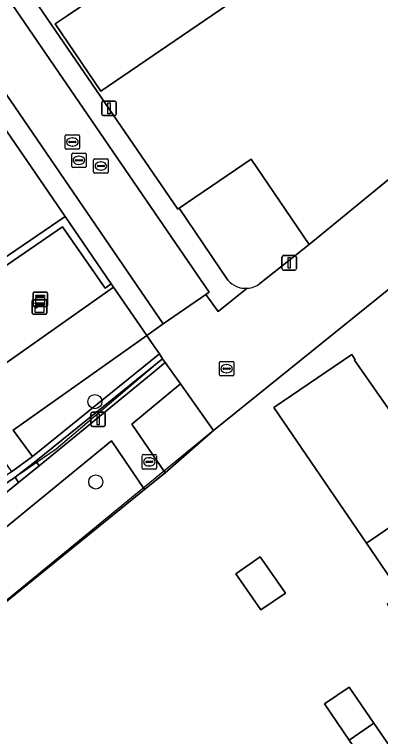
# Model space of a CAD drawing. Extents: x 155275 to 156265, y 382654 to 383635.
# Drawn here: x 155621.62 to 155646.86, y 383140.81 to 383190.6 of the extents above; entities that cross this region are included whole.
import ezdxf

# ---------------------------------------------------------------- set-up
doc = ezdxf.new("R2010")
doc.units = 0
for name, color, linetype in [('IMGEO_Boom', 7, 'Continuous'), ('IMGEO_Erf', 7, 'Continuous'), ('IMGEO_Groenvoorziening', 7, 'Continuous'), ('IMGEO_Haag', 7, 'Continuous'), ('IMGEO_Hek', 7, 'Continuous'), ('IMGEO_Kast', 7, 'Continuous'), ('IMGEO_Kolk', 7, 'Continuous'), ('IMGEO_Lichtmast', 7, 'Continuous'), ('IMGEO_Muur', 7, 'Continuous'), ('IMGEO_Pand', 7, 'Continuous'), ('IMGEO_Rijbaan_lokaal_open', 7, 'Continuous'), ('IMGEO_Rioolput', 7, 'Continuous'), ('IMGEO_Voetpad_open', 7, 'Continuous')]:
    doc.layers.add(name, color=color, linetype=linetype)

msp = doc.modelspace()

# ---------------------------------------------------------------- linework, layer by layer
at = {"layer": 'IMGEO_Boom'}
for centre in [(155627.162, 383163.901), (155627.224, 383158.361)]:
    msp.add_circle(centre, 0.489, dxfattribs=at)
at = {"layer": 'IMGEO_Erf'}
for points in [[(155594.627, 383232.993), (155628.132, 383184.122), (155632.891, 383177.182), (155632.967, 383177.231), (155637.947, 383180.613), (155641.945, 383174.729), (155651.229, 383182.342)], [(155583.923, 383230.311), (155564.944, 383217.349), (155603.025, 383161.596), (155604.389, 383162.527), (155625.107, 383176.674), (155589.111, 383229.212)], [(155677.255, 383131.208), (155648.848, 383172.815), (155635.334, 383161.916), (155632.001, 383158.991), (155630.588, 383157.845), (155613.622, 383144.086), (155622.569, 383130.992)], [(155648.295, 383150.607), (155645.889, 383154.138), (155639.507, 383163.506), (155644.873, 383167.147), (155645.114, 383166.792), (155645.06, 383166.755), (155647.568, 383163.164)]]:
    msp.add_lwpolyline(points, dxfattribs=at)
for points in [[(155650.839, 383212.255), (155654.9, 383206.346), (155651.66, 383204.069), (155651.234, 383203.771), (155652.097, 383202.543), (155652.522, 383202.842), (155652.762, 383202.5), (155627.57, 383185.305), (155624.415, 383189.945), (155625.261, 383190.513), (155630.206, 383193.892), (155634.389, 383196.757), (155634.819, 383196.13), (155640.175, 383199.802), (155640.467, 383199.372), (155643.571, 383201.501), (155642.786, 383202.617), (155643.191, 383202.9), (155641.554, 383205.325), (155643.277, 383206.53), (155643.083, 383206.807)], [(155638.611, 383149.535), (155636.878, 383152.038), (155638.565, 383153.2), (155640.299, 383150.684)], [(155648.111, 383139.229), (155646.416, 383138.061), (155644.705, 383140.563), (155643, 383143.056), (155644.685, 383144.22), (155646.398, 383141.725)]]:
    msp.add_lwpolyline(points, close=True, dxfattribs=at)
at = {"layer": 'IMGEO_Groenvoorziening'}
for points in [[(155605.072, 383162.322), (155624.938, 383175.959), (155627.871, 383171.732), (155628.287, 383172.031), (155625.107, 383176.674), (155604.389, 383162.527), (155611.707, 383151.893), (155621.66, 383158.683), (155623.094, 383159.792), (155631.833, 383166.856), (155631.606, 383167.187), (155622.856, 383160.114), (155621.409, 383159.063), (155618.987, 383157.375), (155618.959, 383157.415), (155611.84, 383152.49)], [(155628.453, 383171.789), (155628.287, 383172.031), (155627.871, 383171.732), (155624.938, 383175.959), (155605.072, 383162.322), (155611.84, 383152.49), (155618.959, 383157.415), (155617.677, 383159.258), (155615.157, 383157.441), (155612.814, 383160.802), (155611.101, 383163.245), (155615.989, 383166.673), (155617.702, 383164.23)], [(155631.606, 383167.187), (155631.067, 383167.974), (155630.734, 383168.461), (155621.518, 383161.922), (155622.856, 383160.114)], [(155631.041, 383165.794), (155632.007, 383166.602), (155631.833, 383166.856), (155623.094, 383159.792), (155623.158, 383159.705), (155623.326, 383159.478)], [(155633.075, 383165.119), (155629.709, 383162.347), (155632.001, 383158.991), (155635.334, 383161.916)], [(155621.904, 383158.314), (155621.66, 383158.683), (155611.707, 383151.893), (155604.389, 383162.527), (155603.025, 383161.596), (155611.034, 383149.871), (155611.256, 383149.591)], [(155630.588, 383157.845), (155628.302, 383161.197), (155611.386, 383147.359), (155613.622, 383144.086)], [(155623.326, 383159.478), (155623.158, 383159.705), (155623.094, 383159.792), (155621.66, 383158.683), (155621.904, 383158.314)]]:
    msp.add_lwpolyline(points, close=True, dxfattribs=at)
at = {"layer": 'IMGEO_Haag'}
msp.add_lwpolyline([(155625.107, 383176.674), (155604.389, 383162.527), (155611.707, 383151.893), (155621.66, 383158.683), (155623.094, 383159.792), (155631.833, 383166.856), (155631.606, 383167.187), (155622.856, 383160.114), (155621.409, 383159.063), (155618.987, 383157.375), (155618.959, 383157.415), (155611.84, 383152.49), (155605.072, 383162.322), (155624.938, 383175.959), (155627.871, 383171.732), (155628.287, 383172.031)], close=True, dxfattribs=at)
at = {"layer": 'IMGEO_Hek'}
for points in [[(155631.829, 383166.862), (155631.667, 383166.724), (155624.502, 383160.621), (155623.258, 383159.772), (155621.623, 383158.657), (155611.707, 383151.893), (155604.52, 383162.337), (155604.388, 383162.528), (155624.746, 383176.428), (155625.069, 383176.648)], [(155635.334, 383161.916), (155613.885, 383144.299), (155613.623, 383144.084)]]:
    msp.add_lwpolyline(points, dxfattribs=at)
at = {"layer": 'IMGEO_Kast'}
for p, q in [((155622.897, 383170.532), (155622.897, 383171.373)), ((155622.897, 383171.373), (155622.897, 383170.532)), ((155622.972, 383171.457), (155623.813, 383171.457)), ((155623.813, 383171.457), (155622.972, 383171.457)), ((155623.897, 383171.382), (155623.897, 383170.541)), ((155623.897, 383170.541), (155623.897, 383171.382)), ((155622.845, 383170.006), (155622.845, 383170.847)), ((155622.845, 383170.847), (155622.845, 383170.006)), ((155622.92, 383170.931), (155623.761, 383170.931)), ((155623.761, 383170.931), (155622.92, 383170.931)), ((155623.845, 383170.856), (155623.845, 383170.015)), ((155623.845, 383170.015), (155623.845, 383170.856)), ((155623.822, 383170.457), (155622.981, 383170.457)), ((155622.981, 383170.457), (155623.822, 383170.457)), ((155623.77, 383169.931), (155622.929, 383169.931)), ((155622.929, 383169.931), (155623.77, 383169.931))]:
    msp.add_line(p, q, dxfattribs=at)
for points in [[(155623.092, 383171.247), (155623.692, 383171.247), (155623.692, 383171.162), (155623.092, 383171.162), (155623.092, 383171.247)], [(155623.04, 383170.721), (155623.64, 383170.721), (155623.64, 383170.636), (155623.04, 383170.636), (155623.04, 383170.721)], [(155623.092, 383171.072), (155623.692, 383171.072), (155623.692, 383170.583), (155623.092, 383170.583), (155623.092, 383171.072)], [(155623.04, 383170.546), (155623.64, 383170.546), (155623.64, 383170.057), (155623.04, 383170.057), (155623.04, 383170.546)]]:
    msp.add_lwpolyline(points, dxfattribs=at)
for centre in [(155623.176, 383170.921), (155623.124, 383170.395)]:
    msp.add_circle(centre, 0.0377, dxfattribs=at)
for centre, start, end in [((155622.975, 383171.379), 92.4484, 184.2845), ((155622.975, 383171.379), 92.4484, 184.2845), ((155623.819, 383171.379), 2.4484, 94.2845), ((155623.819, 383171.379), 2.4484, 94.2845), ((155622.923, 383170.853), 92.4484, 184.2845), ((155622.923, 383170.853), 92.4484, 184.2845), ((155623.767, 383170.853), 2.4484, 94.2845), ((155623.767, 383170.853), 2.4484, 94.2845), ((155622.975, 383170.535), 182.4484, 274.2845), ((155622.975, 383170.535), 182.4484, 274.2845), ((155623.819, 383170.535), 272.4484, 4.2845), ((155623.819, 383170.535), 272.4484, 4.2845), ((155622.923, 383170.009), 182.4484, 274.2845), ((155622.923, 383170.009), 182.4484, 274.2845), ((155623.767, 383170.009), 272.4484, 4.2845), ((155623.767, 383170.009), 272.4484, 4.2845)]:
    msp.add_arc(centre, 0.0779, start, end, dxfattribs=at)
at = {"layer": 'IMGEO_Kolk'}
for p, q in [((155625.11, 383181.378), (155625.11, 383182.23)), ((155625.185, 383182.304), (155626.037, 383182.304)), ((155625.598, 383182.084), (155625.623, 383182.084)), ((155626.111, 383182.23), (155626.111, 383181.378)), ((155625.369, 383181.798), (155625.369, 383181.81)), ((155625.807, 383181.761), (155625.409, 383181.761)), ((155625.412, 383181.847), (155625.81, 383181.847)), ((155625.853, 383181.81), (155625.853, 383181.798)), ((155626.037, 383181.304), (155625.185, 383181.304)), ((155625.621, 383181.524), (155625.596, 383181.524)), ((155635.745, 383165.746), (155635.745, 383166.598)), ((155635.82, 383166.672), (155636.672, 383166.672)), ((155636.746, 383166.598), (155636.746, 383165.746)), ((155636.004, 383166.166), (155636.004, 383166.178)), ((155636.442, 383166.129), (155636.044, 383166.129)), ((155636.047, 383166.215), (155636.445, 383166.215)), ((155636.233, 383166.452), (155636.258, 383166.452)), ((155636.488, 383166.178), (155636.488, 383166.166)), ((155636.672, 383165.672), (155635.82, 383165.672)), ((155636.256, 383165.892), (155636.231, 383165.892))]:
    msp.add_line(p, q, dxfattribs=at)
for points in [[(155625.11, 383181.378), (155625.11, 383182.23)], [(155625.185, 383182.304), (155626.037, 383182.304)], [(155626.111, 383182.23), (155626.111, 383181.378)], [(155626.037, 383181.304), (155625.185, 383181.304)], [(155635.745, 383165.746), (155635.745, 383166.598)], [(155635.82, 383166.672), (155636.672, 383166.672)], [(155636.746, 383166.598), (155636.746, 383165.746)], [(155636.672, 383165.672), (155635.82, 383165.672)]]:
    msp.add_lwpolyline(points, dxfattribs=at)
for centre, radius, start, end in [((155625.187, 383182.228), 0.0765, 91.552, 178.448), ((155625.187, 383182.228), 0.0765, 91.552, 178.448), ((155626.035, 383182.228), 0.0765, 1.552, 88.448), ((155626.035, 383182.228), 0.0765, 1.552, 88.448), ((155625.409, 383181.807), 0.0403, 85.8775, 175.7526), ((155625.406, 383181.797), 0.0366, 178.938, 274.7102), ((155625.81, 383181.804), 0.043, 264.8664, 352.4533), ((155625.814, 383181.809), 0.0386, 1.7309, 96.639), ((155625.187, 383181.38), 0.0765, 181.552, 268.448), ((155625.187, 383181.38), 0.0765, 181.552, 268.448), ((155626.035, 383181.38), 0.0765, 271.552, 358.448), ((155626.035, 383181.38), 0.0765, 271.552, 358.448), ((155635.822, 383166.596), 0.0765, 91.552, 178.448), ((155635.822, 383166.596), 0.0765, 91.552, 178.448), ((155636.67, 383166.596), 0.0765, 1.552, 88.448), ((155636.67, 383166.596), 0.0765, 1.552, 88.448), ((155636.044, 383166.175), 0.0403, 85.8775, 175.7526), ((155636.041, 383166.165), 0.0366, 178.938, 274.7102), ((155636.445, 383166.172), 0.043, 264.8664, 352.4533), ((155636.449, 383166.177), 0.0386, 1.7309, 96.639), ((155635.822, 383165.748), 0.0765, 181.552, 268.448), ((155635.822, 383165.748), 0.0765, 181.552, 268.448), ((155636.67, 383165.748), 0.0765, 271.552, 358.448), ((155636.67, 383165.748), 0.0765, 271.552, 358.448)]:
    msp.add_arc(centre, radius, start, end, dxfattribs=at)
for centre, major_axis, ratio, start_param, end_param in [((155625.597, 383181.804), (-0.387, 0.002), 0.722429, 4.712389, 7.853982), ((155625.622, 383181.804), (-0.39, 0.002), 0.717154, 1.570796, 4.712389), ((155636.232, 383166.172), (-0.387, 0.002), 0.722429, 4.712389, 7.853982), ((155636.257, 383166.172), (-0.39, 0.002), 0.717154, 1.570796, 4.712389)]:
    msp.add_ellipse(centre, major_axis=major_axis, ratio=ratio, start_param=start_param, end_param=end_param, dxfattribs=at)
at = {"layer": 'IMGEO_Lichtmast'}
for p, q in [((155627.637, 383183.722), (155627.637, 383184.522)), ((155627.637, 383184.522), (155627.637, 383183.722)), ((155627.737, 383184.622), (155628.527, 383184.622)), ((155628.527, 383184.622), (155627.737, 383184.622)), ((155628.627, 383184.522), (155628.627, 383183.722)), ((155628.627, 383183.722), (155628.627, 383184.522)), ((155628.527, 383183.622), (155627.737, 383183.622)), ((155627.737, 383183.622), (155628.527, 383183.622)), ((155640.063, 383173.071), (155640.063, 383173.871)), ((155640.063, 383173.871), (155640.063, 383173.071)), ((155640.163, 383173.971), (155640.953, 383173.971)), ((155640.953, 383173.971), (155640.163, 383173.971)), ((155641.053, 383173.871), (155641.053, 383173.071)), ((155641.053, 383173.071), (155641.053, 383173.871)), ((155640.953, 383172.971), (155640.163, 383172.971)), ((155640.163, 383172.971), (155640.953, 383172.971)), ((155626.989, 383163.178), (155627.779, 383163.178)), ((155627.779, 383163.178), (155626.989, 383163.178)), ((155626.889, 383162.278), (155626.889, 383163.078)), ((155626.889, 383163.078), (155626.889, 383162.278)), ((155627.879, 383163.078), (155627.879, 383162.278)), ((155627.879, 383162.278), (155627.879, 383163.078)), ((155627.779, 383162.178), (155626.989, 383162.178)), ((155626.989, 383162.178), (155627.779, 383162.178))]:
    msp.add_line(p, q, dxfattribs=at)
for points in [[(155628.057, 383184.497), (155628.207, 383184.497), (155628.207, 383183.747), (155628.057, 383183.747), (155628.057, 383184.497)], [(155640.483, 383173.846), (155640.633, 383173.846), (155640.633, 383173.096), (155640.483, 383173.096), (155640.483, 383173.846)], [(155627.309, 383163.053), (155627.459, 383163.053), (155627.459, 383162.303), (155627.309, 383162.303), (155627.309, 383163.053)]]:
    msp.add_lwpolyline(points, dxfattribs=at)
for centre, start, end in [((155627.737, 383184.522), 90, 180), ((155627.737, 383184.522), 90, 180), ((155628.527, 383184.522), 0, 90), ((155628.527, 383184.522), 360, 90), ((155627.737, 383183.722), 180, 270), ((155627.737, 383183.722), 180, 270), ((155628.527, 383183.722), 270, 0), ((155628.527, 383183.722), 270, 0), ((155640.163, 383173.871), 90, 180), ((155640.163, 383173.871), 90, 180), ((155640.953, 383173.871), 0, 90), ((155640.953, 383173.871), 360, 90), ((155640.163, 383173.071), 180, 270), ((155640.163, 383173.071), 180, 270), ((155640.953, 383173.071), 270, 0), ((155640.953, 383173.071), 270, 0), ((155626.989, 383163.078), 90, 180), ((155626.989, 383163.078), 90, 180), ((155627.779, 383163.078), 0, 90), ((155627.779, 383163.078), 360, 90), ((155626.989, 383162.278), 180, 270), ((155626.989, 383162.278), 180, 270), ((155627.779, 383162.278), 270, 0), ((155627.779, 383162.278), 270, 0)]:
    msp.add_arc(centre, 0.1, start, end, dxfattribs=at)
at = {"layer": 'IMGEO_Muur'}
msp.add_lwpolyline([(155651.272, 383182.377), (155651.229, 383182.342), (155641.945, 383174.729)], dxfattribs=at)
at = {"layer": 'IMGEO_Pand'}
for points in [[(155652.762, 383202.5), (155652.522, 383202.842), (155652.097, 383202.543), (155651.234, 383203.771), (155651.66, 383204.069), (155654.9, 383206.346), (155650.839, 383212.255), (155643.083, 383206.807), (155643.277, 383206.53), (155641.554, 383205.325), (155643.191, 383202.9), (155642.786, 383202.617), (155643.571, 383201.501), (155640.467, 383199.372), (155640.175, 383199.802), (155634.819, 383196.13), (155634.389, 383196.757), (155630.206, 383193.892), (155625.261, 383190.513), (155624.415, 383189.945), (155627.57, 383185.305)], [(155651.631, 383165.922), (155647.568, 383163.164), (155645.06, 383166.755), (155645.114, 383166.792), (155644.873, 383167.147), (155639.507, 383163.506), (155645.889, 383154.138), (155651.22, 383157.787), (155655.298, 383160.578), (155653.603, 383163.048)], [(155657.715, 383157.021), (155653.649, 383154.238), (155651.22, 383157.787), (155645.889, 383154.138), (155648.295, 383150.607), (155647.318, 383149.942), (155650.679, 383144.995), (155649.697, 383144.314), (155649.956, 383143.939), (155657.299, 383148.88), (155661.392, 383151.634)], [(155638.611, 383149.535), (155640.299, 383150.684), (155638.565, 383153.2), (155636.878, 383152.038)], [(155644.685, 383144.22), (155643, 383143.056), (155644.705, 383140.563), (155646.398, 383141.725)], [(155646.398, 383141.725), (155644.705, 383140.563), (155646.416, 383138.061), (155648.111, 383139.229)]]:
    msp.add_lwpolyline(points, close=True, dxfattribs=at)
for points in [[(155637.947, 383180.613), (155632.967, 383177.231), (155636.331, 383172.279)], [(155638.542, 383172.041), (155641.945, 383174.729), (155637.947, 383180.613)]]:
    msp.add_lwpolyline(points, dxfattribs=at)
for centre, radius, start, end in [((155637.561, 383173.331), 1.619, 220.5395, 273.7893), ((155637.567, 383173.327), 1.614, 273.6044, 307.1913)]:
    msp.add_arc(centre, radius, start, end, dxfattribs=at)
at = {"layer": 'IMGEO_Rijbaan_lokaal_open'}
for points in [[(155589.707, 383230.961), (155631.867, 383169.258), (155634.823, 383171.29), (155635.04, 383171.44), (155592.812, 383233.101)], [(155666.8, 383187.497), (155671.401, 383191.251), (155673.239, 383192.751), (155674.425, 383193.719), (155671.161, 383198.489), (155669.974, 383197.531), (155668.128, 383196.041), (155659.44, 383189.029), (155651.272, 383182.377), (155651.229, 383182.342), (155641.945, 383174.729), (155638.542, 383172.041)], [(155637.668, 383171.716), (155635.652, 383170.105), (155634.823, 383171.29), (155631.867, 383169.258), (155630.734, 383168.461), (155631.067, 383167.974), (155631.606, 383167.187), (155631.833, 383166.856), (155632.007, 383166.602), (155633.075, 383165.119), (155635.334, 383161.916), (155648.848, 383172.815), (155653.519, 383176.619), (155657.388, 383179.771), (155657.389, 383179.769), (155666.8, 383187.497)]]:
    msp.add_lwpolyline(points, dxfattribs=at)
msp.add_arc((155637.567, 383173.327), 1.614, 273.6044, 307.1913, dxfattribs=at)
at = {"layer": 'IMGEO_Rioolput'}
for p, q in [((155625.637, 383181.043), (155626.489, 383181.043)), ((155625.562, 383180.117), (155625.562, 383180.969)), ((155625.821, 383180.537), (155625.821, 383180.549)), ((155625.864, 383180.586), (155626.262, 383180.586)), ((155626.05, 383180.823), (155626.075, 383180.823)), ((155626.305, 383180.549), (155626.305, 383180.537)), ((155626.563, 383180.969), (155626.563, 383180.117)), ((155627.078, 383179.721), (155627.078, 383180.573)), ((155627.153, 383180.647), (155628.005, 383180.647)), ((155628.079, 383180.573), (155628.079, 383179.721)), ((155626.489, 383180.043), (155625.637, 383180.043)), ((155626.259, 383180.5), (155625.861, 383180.5)), ((155626.073, 383180.263), (155626.048, 383180.263)), ((155627.337, 383180.141), (155627.337, 383180.153)), ((155627.775, 383180.104), (155627.377, 383180.104)), ((155627.38, 383180.19), (155627.778, 383180.19)), ((155627.566, 383180.427), (155627.591, 383180.427)), ((155627.821, 383180.153), (155627.821, 383180.141)), ((155628.005, 383179.647), (155627.153, 383179.647)), ((155627.589, 383179.867), (155627.564, 383179.867)), ((155630.414, 383159.323), (155630.414, 383160.175)), ((155630.489, 383160.249), (155631.341, 383160.249)), ((155631.415, 383160.175), (155631.415, 383159.323)), ((155630.673, 383159.743), (155630.673, 383159.755)), ((155631.111, 383159.706), (155630.713, 383159.706)), ((155630.716, 383159.792), (155631.114, 383159.792)), ((155630.902, 383160.029), (155630.927, 383160.029)), ((155631.157, 383159.755), (155631.157, 383159.743)), ((155631.341, 383159.249), (155630.489, 383159.249)), ((155630.925, 383159.469), (155630.9, 383159.469))]:
    msp.add_line(p, q, dxfattribs=at)
for points in [[(155625.637, 383181.043), (155626.489, 383181.043)], [(155625.562, 383180.117), (155625.562, 383180.969)], [(155626.563, 383180.969), (155626.563, 383180.117)], [(155627.078, 383179.721), (155627.078, 383180.573)], [(155627.153, 383180.647), (155628.005, 383180.647)], [(155628.079, 383180.573), (155628.079, 383179.721)], [(155626.489, 383180.043), (155625.637, 383180.043)], [(155628.005, 383179.647), (155627.153, 383179.647)], [(155630.414, 383159.323), (155630.414, 383160.175)], [(155630.489, 383160.249), (155631.341, 383160.249)], [(155631.415, 383160.175), (155631.415, 383159.323)], [(155631.341, 383159.249), (155630.489, 383159.249)]]:
    msp.add_lwpolyline(points, dxfattribs=at)
for centre, radius, start, end in [((155625.639, 383180.967), 0.0765, 91.552, 178.448), ((155625.639, 383180.967), 0.0765, 91.552, 178.448), ((155626.487, 383180.967), 0.0765, 1.552, 88.448), ((155626.487, 383180.967), 0.0765, 1.552, 88.448), ((155625.861, 383180.546), 0.0403, 85.8775, 175.7526), ((155626.266, 383180.548), 0.0386, 1.7309, 96.639), ((155627.155, 383180.571), 0.0765, 91.552, 178.448), ((155627.155, 383180.571), 0.0765, 91.552, 178.448), ((155628.003, 383180.571), 0.0765, 1.552, 88.448), ((155628.003, 383180.571), 0.0765, 1.552, 88.448), ((155625.639, 383180.119), 0.0765, 181.552, 268.448), ((155625.639, 383180.119), 0.0765, 181.552, 268.448), ((155625.858, 383180.536), 0.0366, 178.938, 274.7102), ((155626.262, 383180.543), 0.043, 264.8664, 352.4533), ((155626.487, 383180.119), 0.0765, 271.552, 358.448), ((155626.487, 383180.119), 0.0765, 271.552, 358.448), ((155627.377, 383180.15), 0.0403, 85.8775, 175.7526), ((155627.374, 383180.14), 0.0366, 178.938, 274.7102), ((155627.778, 383180.147), 0.043, 264.8664, 352.4533), ((155627.782, 383180.152), 0.0386, 1.7309, 96.639), ((155627.155, 383179.723), 0.0765, 181.552, 268.448), ((155627.155, 383179.723), 0.0765, 181.552, 268.448), ((155628.003, 383179.723), 0.0765, 271.552, 358.448), ((155628.003, 383179.723), 0.0765, 271.552, 358.448), ((155630.491, 383160.173), 0.0765, 91.552, 178.448), ((155630.491, 383160.173), 0.0765, 91.552, 178.448), ((155631.339, 383160.173), 0.0765, 1.552, 88.448), ((155631.339, 383160.173), 0.0765, 1.552, 88.448), ((155630.713, 383159.752), 0.0403, 85.8775, 175.7526), ((155630.71, 383159.742), 0.0366, 178.938, 274.7102), ((155631.114, 383159.749), 0.043, 264.8664, 352.4533), ((155631.118, 383159.754), 0.0386, 1.7309, 96.639), ((155630.491, 383159.325), 0.0765, 181.552, 268.448), ((155630.491, 383159.325), 0.0765, 181.552, 268.448), ((155631.339, 383159.325), 0.0765, 271.552, 358.448), ((155631.339, 383159.325), 0.0765, 271.552, 358.448)]:
    msp.add_arc(centre, radius, start, end, dxfattribs=at)
for centre, major_axis, ratio, start_param, end_param in [((155626.049, 383180.543), (-0.387, 0.002), 0.722429, 4.712389, 7.853982), ((155626.074, 383180.543), (-0.39, 0.002), 0.717154, 1.570796, 4.712389), ((155627.565, 383180.147), (-0.387, 0.002), 0.722429, 4.712389, 7.853982), ((155627.59, 383180.147), (-0.39, 0.002), 0.717154, 1.570796, 4.712389), ((155630.901, 383159.749), (-0.387, 0.002), 0.722429, 4.712389, 7.853982), ((155630.926, 383159.749), (-0.39, 0.002), 0.717154, 1.570796, 4.712389)]:
    msp.add_ellipse(centre, major_axis=major_axis, ratio=ratio, start_param=start_param, end_param=end_param, dxfattribs=at)
at = {"layer": 'IMGEO_Voetpad_open'}
for points in [[(155592.812, 383233.101), (155635.04, 383171.44), (155634.823, 383171.29), (155635.652, 383170.105), (155637.668, 383171.716)], [(155636.331, 383172.279), (155632.967, 383177.231), (155632.891, 383177.182), (155628.132, 383184.122), (155594.627, 383232.993)], [(155589.111, 383229.212), (155625.107, 383176.674), (155628.287, 383172.031), (155628.453, 383171.789), (155630.734, 383168.461), (155631.867, 383169.258), (155589.707, 383230.961)], [(155622.569, 383130.992), (155613.622, 383144.086), (155611.386, 383147.359), (155628.302, 383161.197), (155630.588, 383157.845), (155632.001, 383158.991), (155629.709, 383162.347), (155633.075, 383165.119), (155632.007, 383166.602), (155631.041, 383165.794), (155623.326, 383159.478), (155621.904, 383158.314), (155611.256, 383149.591), (155610.043, 383148.625), (155602.361, 383142.34), (155601.267, 383141.518), (155599.73, 383140.197)]]:
    msp.add_lwpolyline(points, dxfattribs=at)
msp.add_lwpolyline([(155630.734, 383168.461), (155628.453, 383171.789), (155617.702, 383164.23), (155612.814, 383160.802), (155615.157, 383157.441), (155617.677, 383159.258), (155620.098, 383160.943), (155621.409, 383159.063), (155622.856, 383160.114), (155621.518, 383161.922)], close=True, dxfattribs=at)
msp.add_arc((155637.561, 383173.331), 1.619, 220.5395, 273.7893, dxfattribs=at)

doc.saveas('drawing.dxf')
